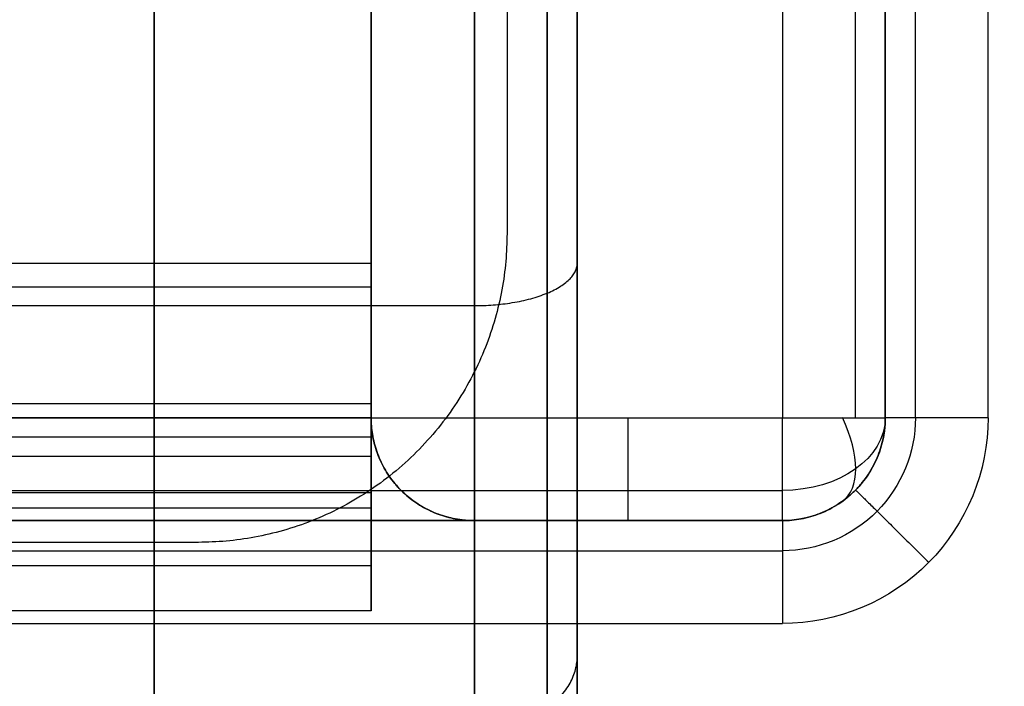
# Model space of a CAD drawing. Header units: millimetres. Extents: x -5.2 to 52, y -94.6 to -40.1.
# Tile 661 of 1056: x 45.495 to 46.453, y -90.182 to -89.535. Entities that reach past the tile are written whole.
import ezdxf

# ---------------------------------------------------------------- set-up
doc = ezdxf.new("R2010")
doc.units = ezdxf.units.MM
doc.header["$MEASUREMENT"] = 0
doc.layers.add('METALLO', color=7, linetype='Continuous', true_color=0x000000)
doc.layers.add('PLASTICA', color=7, linetype='Continuous', true_color=0x000000)

msp = doc.modelspace()

# ---------------------------------------------------------------- linework, layer by layer
at = {"layer": 'METALLO'}
for p, q in [((46.03735, -88.96128, -64.53055), (46.03735, -91.15296, -57.45746)), ((46.03735, -91.18531, -61.20161), (46.03735, -89.37375, -60.64028))]:
    msp.add_line(p, q, dxfattribs=at)
for points, degree in [([(45.96902, -45.2227, -6.60043), (45.96902, -67.48259, -6.60043), (45.96902, -89.74248, -6.60043)], 2), ([(45.96902, -45.2227, -5.60043), (45.96902, -67.48259, -5.60043), (45.96902, -89.74248, -5.60043)], 2), ([(45.96902, -45.2227, 7.64875), (45.96902, -67.48259, 7.64875), (45.96902, -89.74248, 7.64875)], 2), ([(45.96902, -45.2227, 8.64875), (45.96902, -67.48259, 8.64875), (45.96902, -89.74248, 8.64875)], 2), ([(45.96902, -89.74248, -6.60043), (45.96902, -89.74248, -6.10043), (45.96902, -89.74248, -5.60043)], 2), ([(45.96902, -89.74248, 7.64875), (45.96902, -89.74248, 8.14875), (45.96902, -89.74248, 8.64875)], 2), ([(45.31465, -89.81246, -64.5698), (45.626, -89.81246, -64.5698), (45.93735, -89.81246, -64.5698)], 2), ([(45.83682, -89.92136, -50.5), (23.58682, -89.92136, -50.5), (1.33682, -89.92136, -50.5)], 2), ([(45.83682, -89.92136, -52.5), (23.58682, -89.92136, -52.5), (1.33682, -89.92136, -52.5)], 2), ([(45.83682, -89.92136, -50.4), (23.58682, -89.92136, -50.4), (1.33682, -89.92136, -50.4)], 2), ([(45.83682, -89.92136, -52.6), (23.58682, -89.92136, -52.6), (1.33682, -89.92136, -52.6)], 2), ([(1.33682, -89.92136, -50.45), (23.58682, -89.92136, -50.45), (45.83682, -89.92136, -50.45)], 2), ([(45.83682, -89.92136, -52.55), (23.58682, -89.92136, -52.55), (1.33682, -89.92136, -52.55)], 2), ([(45.83682, -89.92136, -35.5), (23.58682, -89.92136, -35.5), (1.33682, -89.92136, -35.5)], 2), ([(45.83682, -89.92136, -37.5), (23.58682, -89.92136, -37.5), (1.33682, -89.92136, -37.5)], 2), ([(45.83682, -89.92136, -35.4), (23.58682, -89.92136, -35.4), (1.33682, -89.92136, -35.4)], 2), ([(45.83682, -89.92136, -37.6), (23.58682, -89.92136, -37.6), (1.33682, -89.92136, -37.6)], 2), ([(1.33682, -89.92136, -35.45), (23.58682, -89.92136, -35.45), (45.83682, -89.92136, -35.45)], 2), ([(45.83682, -89.92136, -37.55), (23.58682, -89.92136, -37.55), (1.33682, -89.92136, -37.55)], 2), ([(45.83682, -89.92136, -20.5), (23.58682, -89.92136, -20.5), (1.33682, -89.92136, -20.5)], 2), ([(45.83682, -89.92136, -22.5), (23.58682, -89.92136, -22.5), (1.33682, -89.92136, -22.5)], 2), ([(45.83682, -89.92136, -20.4), (23.58682, -89.92136, -20.4), (1.33682, -89.92136, -20.4)], 2), ([(45.83682, -89.92136, -22.6), (23.58682, -89.92136, -22.6), (1.33682, -89.92136, -22.6)], 2), ([(1.33682, -89.92136, -20.45), (23.58682, -89.92136, -20.45), (45.83682, -89.92136, -20.45)], 2), ([(45.83682, -89.92136, -22.55), (23.58682, -89.92136, -22.55), (1.33682, -89.92136, -22.55)], 2), ([(45.83682, -89.92136, -50.5), (45.83682, -89.94026, -50.5), (45.83682, -89.95916, -50.5)], 2), ([(45.83682, -89.95916, -52.5), (45.83682, -89.94026, -52.5), (45.83682, -89.92136, -52.5)], 2), ([(45.83682, -89.92136, -50.4), (45.83682, -89.94026, -50.4), (45.83682, -89.95916, -50.4)], 2), ([(45.83682, -89.95916, -52.6), (45.83682, -89.94026, -52.6), (45.83682, -89.92136, -52.6)], 2), ([(45.83682, -89.92136, -50.4), (45.83682, -89.92136, -50.45), (45.83682, -89.92136, -50.5)], 2), ([(45.83682, -89.92136, -52.5), (45.83682, -89.92136, -52.55), (45.83682, -89.92136, -52.6)], 2), ([(45.83682, -89.92136, -50.45), (45.83682, -89.94026, -50.45), (45.83682, -89.95916, -50.45)], 2), ([(45.83682, -89.95916, -52.55), (45.83682, -89.94026, -52.55), (45.83682, -89.92136, -52.55)], 2), ([(45.83682, -89.92136, -35.5), (45.83682, -89.94026, -35.5), (45.83682, -89.95916, -35.5)], 2), ([(45.83682, -89.95916, -37.5), (45.83682, -89.94026, -37.5), (45.83682, -89.92136, -37.5)], 2), ([(45.83682, -89.92136, -35.4), (45.83682, -89.94026, -35.4), (45.83682, -89.95916, -35.4)], 2), ([(45.83682, -89.95916, -37.6), (45.83682, -89.94026, -37.6), (45.83682, -89.92136, -37.6)], 2), ([(45.83682, -89.92136, -35.4), (45.83682, -89.92136, -35.45), (45.83682, -89.92136, -35.5)], 2), ([(45.83682, -89.92136, -37.5), (45.83682, -89.92136, -37.55), (45.83682, -89.92136, -37.6)], 2), ([(45.83682, -89.92136, -35.45), (45.83682, -89.94026, -35.45), (45.83682, -89.95916, -35.45)], 2), ([(45.83682, -89.95916, -37.55), (45.83682, -89.94026, -37.55), (45.83682, -89.92136, -37.55)], 2), ([(45.83682, -89.92136, -20.5), (45.83682, -89.94026, -20.5), (45.83682, -89.95916, -20.5)], 2), ([(45.83682, -89.95916, -22.5), (45.83682, -89.94026, -22.5), (45.83682, -89.92136, -22.5)], 2), ([(45.83682, -89.92136, -20.4), (45.83682, -89.94026, -20.4), (45.83682, -89.95916, -20.4)], 2), ([(45.83682, -89.95916, -22.6), (45.83682, -89.94026, -22.6), (45.83682, -89.92136, -22.6)], 2), ([(45.83682, -89.92136, -20.4), (45.83682, -89.92136, -20.45), (45.83682, -89.92136, -20.5)], 2), ([(45.83682, -89.92136, -22.5), (45.83682, -89.92136, -22.55), (45.83682, -89.92136, -22.6)], 2), ([(45.83682, -89.92136, -20.45), (45.83682, -89.94026, -20.45), (45.83682, -89.95916, -20.45)], 2), ([(45.83682, -89.95916, -22.55), (45.83682, -89.94026, -22.55), (45.83682, -89.92136, -22.55)], 2), ([(45.83682, -89.94026, -50.5), (23.58682, -89.94026, -50.5), (1.33682, -89.94026, -50.5)], 2), ([(45.83682, -89.94026, -52.5), (23.58682, -89.94026, -52.5), (1.33682, -89.94026, -52.5)], 2), ([(45.83682, -89.94026, -50.4), (23.58682, -89.94026, -50.4), (1.33682, -89.94026, -50.4)], 2), ([(45.83682, -89.94026, -52.6), (23.58682, -89.94026, -52.6), (1.33682, -89.94026, -52.6)], 2), ([(45.83682, -89.94026, -35.5), (23.58682, -89.94026, -35.5), (1.33682, -89.94026, -35.5)], 2), ([(45.83682, -89.94026, -37.5), (23.58682, -89.94026, -37.5), (1.33682, -89.94026, -37.5)], 2), ([(45.83682, -89.94026, -35.4), (23.58682, -89.94026, -35.4), (1.33682, -89.94026, -35.4)], 2), ([(45.83682, -89.94026, -37.6), (23.58682, -89.94026, -37.6), (1.33682, -89.94026, -37.6)], 2), ([(45.83682, -89.94026, -20.5), (23.58682, -89.94026, -20.5), (1.33682, -89.94026, -20.5)], 2), ([(45.83682, -89.94026, -22.5), (23.58682, -89.94026, -22.5), (1.33682, -89.94026, -22.5)], 2), ([(45.83682, -89.94026, -20.4), (23.58682, -89.94026, -20.4), (1.33682, -89.94026, -20.4)], 2), ([(45.83682, -89.94026, -22.6), (23.58682, -89.94026, -22.6), (1.33682, -89.94026, -22.6)], 2), ([(45.83682, -89.94026, -50.5), (45.83682, -89.94026, -50.45), (45.83682, -89.94026, -50.4)], 2), ([(45.83682, -89.94026, -52.5), (45.83682, -89.94026, -52.55), (45.83682, -89.94026, -52.6)], 2), ([(45.83682, -89.94026, -35.5), (45.83682, -89.94026, -35.45), (45.83682, -89.94026, -35.4)], 2), ([(45.83682, -89.94026, -37.5), (45.83682, -89.94026, -37.55), (45.83682, -89.94026, -37.6)], 2), ([(45.83682, -89.94026, -20.5), (45.83682, -89.94026, -20.45), (45.83682, -89.94026, -20.4)], 2), ([(45.83682, -89.94026, -22.5), (45.83682, -89.94026, -22.55), (45.83682, -89.94026, -22.6)], 2), ([(45.83682, -89.95916, -50.5), (23.58682, -89.95916, -50.5), (1.33682, -89.95916, -50.5)], 2), ([(45.83682, -89.95916, -52.5), (23.58682, -89.95916, -52.5), (1.33682, -89.95916, -52.5)], 2), ([(45.83682, -89.95916, -50.4), (31.00349, -89.95916, -50.4), (16.17015, -89.95916, -50.4), (1.33682, -89.95916, -50.4)], 3), ([(45.83682, -89.95916, -52.6), (31.00349, -89.95916, -52.6), (16.17015, -89.95916, -52.6), (1.33682, -89.95916, -52.6)], 3), ([(45.83682, -89.95916, -35.5), (23.58682, -89.95916, -35.5), (1.33682, -89.95916, -35.5)], 2), ([(45.83682, -89.95916, -37.5), (23.58682, -89.95916, -37.5), (1.33682, -89.95916, -37.5)], 2), ([(45.83682, -89.95916, -35.4), (31.00349, -89.95916, -35.4), (16.17015, -89.95916, -35.4), (1.33682, -89.95916, -35.4)], 3), ([(45.83682, -89.95916, -37.6), (31.00349, -89.95916, -37.6), (16.17015, -89.95916, -37.6), (1.33682, -89.95916, -37.6)], 3), ([(45.83682, -89.95916, -20.5), (23.58682, -89.95916, -20.5), (1.33682, -89.95916, -20.5)], 2), ([(45.83682, -89.95916, -22.5), (23.58682, -89.95916, -22.5), (1.33682, -89.95916, -22.5)], 2), ([(45.83682, -89.95916, -20.4), (31.00349, -89.95916, -20.4), (16.17015, -89.95916, -20.4), (1.33682, -89.95916, -20.4)], 3), ([(45.83682, -89.95916, -22.6), (31.00349, -89.95916, -22.6), (16.17015, -89.95916, -22.6), (1.33682, -89.95916, -22.6)], 3), ([(45.83682, -89.95916, -50.5), (45.83682, -89.95916, -50.45), (45.83682, -89.95916, -50.4)], 2), ([(45.83682, -89.95916, -52.5), (45.83682, -89.95916, -52.55), (45.83682, -89.95916, -52.6)], 2), ([(45.83682, -89.95916, -35.5), (45.83682, -89.95916, -35.45), (45.83682, -89.95916, -35.4)], 2), ([(45.83682, -89.95916, -37.5), (45.83682, -89.95916, -37.55), (45.83682, -89.95916, -37.6)], 2), ([(45.83682, -89.95916, -20.5), (45.83682, -89.95916, -20.45), (45.83682, -89.95916, -20.4)], 2), ([(45.83682, -89.95916, -22.5), (45.83682, -89.95916, -22.55), (45.83682, -89.95916, -22.6)], 2), ([(45.83682, -89.99451, -50.51464), (23.58682, -89.99451, -50.51464), (1.33682, -89.99451, -50.51464)], 2), ([(45.83682, -89.99451, -52.48536), (23.58682, -89.99451, -52.48536), (1.33682, -89.99451, -52.48536)], 2), ([(45.83682, -89.99451, -35.51464), (23.58682, -89.99451, -35.51464), (1.33682, -89.99451, -35.51464)], 2), ([(45.83682, -89.99451, -37.48536), (23.58682, -89.99451, -37.48536), (1.33682, -89.99451, -37.48536)], 2), ([(45.83682, -89.99451, -20.51464), (23.58682, -89.99451, -20.51464), (1.33682, -89.99451, -20.51464)], 2), ([(45.83682, -89.99451, -22.48536), (23.58682, -89.99451, -22.48536), (1.33682, -89.99451, -22.48536)], 2), ([(45.83682, -89.99451, -50.51464), (45.83682, -90.02987, -50.47929), (45.83682, -90.06523, -50.44393)], 2), ([(45.83682, -89.99451, -52.48536), (45.83682, -90.02987, -52.52071), (45.83682, -90.06523, -52.55607)], 2), ([(45.83682, -89.99451, -35.51464), (45.83682, -90.02987, -35.47929), (45.83682, -90.06523, -35.44393)], 2), ([(45.83682, -89.99451, -37.48536), (45.83682, -90.02987, -37.52071), (45.83682, -90.06523, -37.55607)], 2), ([(45.83682, -89.99451, -20.51464), (45.83682, -90.02987, -20.47929), (45.83682, -90.06523, -20.44393)], 2), ([(45.83682, -89.99451, -22.48536), (45.83682, -90.02987, -22.52071), (45.83682, -90.06523, -22.55607)], 2), ([(45.83682, -90.00916, -50.55), (23.58682, -90.00916, -50.55), (1.33682, -90.00916, -50.55)], 2), ([(45.83682, -90.00916, -52.45), (23.58682, -90.00916, -52.45), (1.33682, -90.00916, -52.45)], 2), ([(45.83682, -90.00916, -51.5), (23.58682, -90.00916, -51.5), (1.33682, -90.00916, -51.5)], 2), ([(45.83682, -90.00916, -35.55), (23.58682, -90.00916, -35.55), (1.33682, -90.00916, -35.55)], 2), ([(45.83682, -90.00916, -37.45), (23.58682, -90.00916, -37.45), (1.33682, -90.00916, -37.45)], 2), ([(45.83682, -90.00916, -36.5), (23.58682, -90.00916, -36.5), (1.33682, -90.00916, -36.5)], 2), ([(45.83682, -90.00916, -20.55), (23.58682, -90.00916, -20.55), (1.33682, -90.00916, -20.55)], 2), ([(45.83682, -90.00916, -22.45), (23.58682, -90.00916, -22.45), (1.33682, -90.00916, -22.45)], 2), ([(45.83682, -90.00916, -21.5), (23.58682, -90.00916, -21.5), (1.33682, -90.00916, -21.5)], 2), ([(45.83682, -90.00916, -50.55), (45.83682, -90.00916, -51.5), (45.83682, -90.00916, -52.45)], 2), ([(45.83682, -90.00916, -50.55), (45.83682, -90.05916, -50.55), (45.83682, -90.10916, -50.55)], 2), ([(45.83682, -90.00916, -52.45), (45.83682, -90.05916, -52.45), (45.83682, -90.10916, -52.45)], 2), ([(45.83682, -90.00916, -51.5), (45.83682, -90.05916, -51.5), (45.83682, -90.10916, -51.5)], 2), ([(45.83682, -90.00916, -35.55), (45.83682, -90.00916, -36.5), (45.83682, -90.00916, -37.45)], 2), ([(45.83682, -90.00916, -35.55), (45.83682, -90.05916, -35.55), (45.83682, -90.10916, -35.55)], 2), ([(45.83682, -90.00916, -37.45), (45.83682, -90.05916, -37.45), (45.83682, -90.10916, -37.45)], 2), ([(45.83682, -90.00916, -36.5), (45.83682, -90.05916, -36.5), (45.83682, -90.10916, -36.5)], 2), ([(45.83682, -90.00916, -20.55), (45.83682, -90.00916, -21.5), (45.83682, -90.00916, -22.45)], 2), ([(45.83682, -90.00916, -20.55), (45.83682, -90.05916, -20.55), (45.83682, -90.10916, -20.55)], 2), ([(45.83682, -90.00916, -22.45), (45.83682, -90.05916, -22.45), (45.83682, -90.10916, -22.45)], 2), ([(45.83682, -90.00916, -21.5), (45.83682, -90.05916, -21.5), (45.83682, -90.10916, -21.5)], 2), ([(45.66902, -90.04248, -6.60043), (23.43629, -90.04248, -6.60043), (1.20355, -90.04248, -6.60043)], 2), ([(45.66902, -90.04248, -5.60043), (23.43629, -90.04248, -5.60043), (1.20355, -90.04248, -5.60043)], 2), ([(45.66902, -90.04248, 7.64875), (23.43629, -90.04248, 7.64875), (1.20355, -90.04248, 7.64875)], 2), ([(45.66902, -90.04248, 8.64875), (23.43629, -90.04248, 8.64875), (1.20355, -90.04248, 8.64875)], 2), ([(45.66902, -90.04248, -6.60043), (45.66902, -90.04248, -6.10043), (45.66902, -90.04248, -5.60043)], 2), ([(45.66902, -90.04248, 7.64875), (45.66902, -90.04248, 8.14875), (45.66902, -90.04248, 8.64875)], 2), ([(45.83682, -90.05916, -50.55), (45.83682, -90.05916, -51.5), (45.83682, -90.05916, -52.45)], 2), ([(45.83682, -90.05916, -35.55), (45.83682, -90.05916, -36.5), (45.83682, -90.05916, -37.45)], 2), ([(45.83682, -90.05916, -20.55), (45.83682, -90.05916, -21.5), (45.83682, -90.05916, -22.45)], 2), ([(45.83682, -90.06523, -50.44393), (23.58682, -90.06523, -50.44393), (1.33682, -90.06523, -50.44393)], 2), ([(45.83682, -90.06523, -52.55607), (23.58682, -90.06523, -52.55607), (1.33682, -90.06523, -52.55607)], 2), ([(45.83682, -90.06523, -35.44393), (23.58682, -90.06523, -35.44393), (1.33682, -90.06523, -35.44393)], 2), ([(45.83682, -90.06523, -37.55607), (23.58682, -90.06523, -37.55607), (1.33682, -90.06523, -37.55607)], 2), ([(45.83682, -90.06523, -20.44393), (23.58682, -90.06523, -20.44393), (1.33682, -90.06523, -20.44393)], 2), ([(45.83682, -90.06523, -22.55607), (23.58682, -90.06523, -22.55607), (1.33682, -90.06523, -22.55607)], 2), ([(45.83682, -90.10916, -50.55), (31.00349, -90.10916, -50.55), (16.17015, -90.10916, -50.55), (1.33682, -90.10916, -50.55)], 3), ([(45.83682, -90.10916, -52.45), (31.00349, -90.10916, -52.45), (16.17015, -90.10916, -52.45), (1.33682, -90.10916, -52.45)], 3), ([(45.83682, -90.10916, -51.5), (23.58682, -90.10916, -51.5), (1.33682, -90.10916, -51.5)], 2), ([(45.83682, -90.10916, -35.55), (31.00349, -90.10916, -35.55), (16.17015, -90.10916, -35.55), (1.33682, -90.10916, -35.55)], 3), ([(45.83682, -90.10916, -37.45), (31.00349, -90.10916, -37.45), (16.17015, -90.10916, -37.45), (1.33682, -90.10916, -37.45)], 3), ([(45.83682, -90.10916, -36.5), (23.58682, -90.10916, -36.5), (1.33682, -90.10916, -36.5)], 2), ([(45.83682, -90.10916, -20.55), (31.00349, -90.10916, -20.55), (16.17015, -90.10916, -20.55), (1.33682, -90.10916, -20.55)], 3), ([(45.83682, -90.10916, -22.45), (31.00349, -90.10916, -22.45), (16.17015, -90.10916, -22.45), (1.33682, -90.10916, -22.45)], 3), ([(45.83682, -90.10916, -21.5), (23.58682, -90.10916, -21.5), (1.33682, -90.10916, -21.5)], 2), ([(45.83682, -90.10916, -50.55), (45.83682, -90.10916, -51.5), (45.83682, -90.10916, -52.45)], 2), ([(45.83682, -90.10916, -35.55), (45.83682, -90.10916, -36.5), (45.83682, -90.10916, -37.45)], 2), ([(45.83682, -90.10916, -20.55), (45.83682, -90.10916, -21.5), (45.83682, -90.10916, -22.45)], 2)]:
    msp.add_open_spline(points, degree=degree, dxfattribs=at)
for points, weights, degree, knots in [([(45.626, -88.25034, -62.78109), (45.626, -87.95102, -63.25589), (45.626, -88.11034, -63.79405), (45.626, -88.27068, -64.33568), (45.626, -88.78461, -64.5699), (45.626, -89.29853, -64.80412), (45.626, -89.81246, -64.5698), (45.626, -90.3264, -64.33548), (45.626, -90.45296, -63.90294)], [0.998957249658, 0.910472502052, 1, 0.909948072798, 1, 0.909948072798, 1, 0.909948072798, 1], 2, [7.090739, 7.090739, 7.090739, 8.144637, 8.144637, 9.204709, 9.204709, 10.26478, 10.26478, 11.324851, 11.324851, 11.324851]), ([(46.00806, -88.2751, -62.7967), (46.00806, -88.13711, -63.0144), (46.00806, -88.00716, -63.5411), (46.00806, -88.32065, -64.29217), (46.00806, -89.0224, -64.70838), (46.00806, -89.56435, -64.65151), (46.00806, -89.80031, -64.54315), (46.00806, -89.94859, -64.47518), (46.00806, -90.20816, -64.30513), (46.00806, -90.38327, -64.03661), (46.00806, -90.42492, -63.89448)], [0.853553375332, 0.853553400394, 0.853553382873, 0.853553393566, 0.853553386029, 0.85355339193, 0.853553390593, 0.853553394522, 0.853553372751, 0.853553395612, 0.853553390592], 3, [0.005508, 0.005508, 0.005508, 0.005508, 0.733769, 1.461829, 2.189793, 2.923412, 2.923412, 2.923412, 3.390723, 3.790673, 3.790673, 3.790673, 3.790673]), ([(45.626, -92.24131, -58.11508), (45.626, -92.23019, -57.23117), (45.626, -91.60831, -57.23117), (45.626, -90.88624, -57.23117), (45.626, -90.51259, -58.0141), (45.626, -89.33702, -60.47738), (45.626, -88.2562, -62.77039)], [0.992712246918, 0.710797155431, 1, 0.707106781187, 0.758824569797, 0.985635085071, 0.99914439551], 2, [18.433964, 18.433964, 18.433964, 19.829868, 19.829868, 21.243585, 21.243585, 27.443498, 27.443498, 27.443498]), ([(45.93735, -92.24128, -58.11511), (45.93735, -92.23015, -57.23121), (45.93735, -91.60827, -57.23121), (45.93735, -90.88621, -57.2312), (45.93735, -90.51257, -58.01413), (45.93735, -89.337, -60.47739), (45.93735, -88.2562, -62.77039)], [0.99271211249, 0.710797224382, 1, 0.707106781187, 0.758824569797, 0.985635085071, 0.99914439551], 2, [0.013307, 0.013307, 0.013307, 1.192473, 1.192473, 2.386685, 2.386685, 7.623954, 7.623954, 7.623954]), ([(46.00806, -92.2119, -58.11557), (46.00806, -92.20784, -57.90586), (46.00806, -92.13643, -57.60032), (46.00806, -91.86126, -57.31454), (46.00806, -91.68597, -57.25981), (46.00806, -91.60831, -57.26046), (46.00806, -91.40164, -57.26093), (46.00806, -90.95135, -57.42925), (46.00806, -90.65126, -57.79358), (46.00806, -90.53903, -58.02672), (46.00806, -89.78308, -59.61024), (46.00806, -89.03064, -61.19554), (46.00806, -88.2827, -62.78288)], [0.853553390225, 0.853553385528, 0.853553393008, 0.85355338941, 0.853553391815, 0.853553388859, 0.853553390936, 0.853553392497, 0.853553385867, 0.853553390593, 0.85355339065, 0.853553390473, 0.853553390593], 3, [0.014812, 0.014812, 0.014812, 0.014812, 0.611693, 0.86325, 1.056132, 1.056132, 1.056132, 1.619786, 2.360381, 2.360381, 2.360381, 7.62428, 7.62428, 7.62428, 7.62428])]:
    msp.add_rational_spline(points, weights, degree=degree, knots=knots, dxfattribs=at)
for points, knots in [([(45.93735, -88.25034, -62.78108), (45.93735, -88.109, -63.00406), (45.93735, -87.97591, -63.5435), (45.93735, -88.29698, -64.31274), (45.93735, -89.01573, -64.73903), (45.93735, -89.57079, -64.68078), (45.93735, -89.81247, -64.5698), (45.93735, -89.9636, -64.50048), (45.93735, -90.22877, -64.3271), (45.93735, -90.40972, -64.05036), (45.93735, -90.45296, -63.90294)], [0.005508, 0.005508, 0.005508, 0.005508, 0.733725, 1.461741, 2.189662, 2.923235, 2.923235, 2.923235, 3.390518, 3.790445, 3.790445, 3.790445, 3.790445]), ([(46.03735, -88.33493, -62.83441), (46.03735, -88.20499, -63.03939), (46.03735, -88.1438, -63.28739), (46.03735, -88.16242, -63.52928), (46.03735, -88.18104, -63.77111), (46.03735, -88.27943, -64.00682), (46.03735, -88.43847, -64.18982), (46.03735, -88.5975, -64.3728), (46.03735, -88.81716, -64.50309), (46.03735, -89.054, -64.5552), (46.03735, -89.29268, -64.60771), (46.03735, -89.5488, -64.58084), (46.03735, -89.77098, -64.47881), (46.03735, -90.03055, -64.3607), (46.03735, -90.27243, -64.15586), (46.03735, -90.35721, -63.8741)], [0.005508, 0.005508, 0.005508, 0.005508, 0.733877, 0.733877, 0.733877, 1.462045, 1.462045, 1.462045, 2.190118, 2.190118, 2.190118, 2.923845, 2.923845, 2.923845, 3.791236, 3.791236, 3.791236, 3.791236]), ([(46.03735, -92.14125, -58.11652), (46.03735, -92.13786, -57.9188), (46.03735, -92.08879, -57.71554), (46.03735, -91.97404, -57.55257), (46.03735, -91.92569, -57.48389), (46.03735, -91.86568, -57.42237), (46.03735, -91.79251, -57.38144), (46.03735, -91.7364, -57.35005), (46.03735, -91.67256, -57.33077), (46.03735, -91.60832, -57.33111), (46.03735, -91.41898, -57.33133), (46.03735, -91.23657, -57.3988), (46.03735, -91.07934, -57.50203), (46.03735, -90.87274, -57.63765), (46.03735, -90.70959, -57.835), (46.03735, -90.60285, -58.05712), (46.03735, -89.84693, -59.64059), (46.03735, -89.09456, -61.22576), (46.03735, -88.34666, -62.81303)], [0.014703, 0.014703, 0.014703, 0.014703, 0.611693, 0.611693, 0.611693, 0.86325, 0.86325, 0.86325, 1.056132, 1.056132, 1.056132, 1.619786, 1.619786, 1.619786, 2.360381, 2.360381, 2.360381, 7.62428, 7.62428, 7.62428, 7.62428])]:
    msp.add_open_spline(points, degree=3, knots=knots, dxfattribs=at)
for points, weights in [([(45.66902, -90.74248, -6.60043), (46.66902, -90.74248, -6.60043), (46.66902, -89.74248, -6.60043)], [1, 0.707106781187, 1]), ([(45.66902, -90.74248, -5.60043), (46.66902, -90.74248, -5.60043), (46.66902, -89.74248, -5.60043)], [1, 0.707106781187, 1]), ([(45.96902, -89.74248, -6.60043), (45.96902, -90.04248, -6.60043), (45.66902, -90.04248, -6.60043)], [1, 0.707106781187, 1]), ([(45.96902, -89.74248, -5.60043), (45.96902, -90.04248, -5.60043), (45.66902, -90.04248, -5.60043)], [1, 0.707106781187, 1]), ([(45.66902, -90.74248, 7.64875), (46.66902, -90.74248, 7.64875), (46.66902, -89.74248, 7.64875)], [1, 0.707106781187, 1]), ([(45.66902, -90.74248, 8.64875), (46.66902, -90.74248, 8.64875), (46.66902, -89.74248, 8.64875)], [1, 0.707106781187, 1]), ([(45.96902, -89.74248, 7.64875), (45.96902, -90.04248, 7.64875), (45.66902, -90.04248, 7.64875)], [1, 0.707106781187, 1]), ([(45.96902, -89.74248, 8.64875), (45.96902, -90.04248, 8.64875), (45.66902, -90.04248, 8.64875)], [1, 0.707106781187, 1]), ([(45.93735, -89.81246, -64.5698), (46.03735, -89.81246, -64.5698), (46.03735, -89.77098, -64.47881)], [1, 0.707106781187, 1]), ([(45.83682, -89.95916, -50.5), (45.83682, -90.00916, -50.5), (45.83682, -90.00916, -50.55)], [1, 0.707106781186, 1]), ([(45.83682, -90.00916, -52.45), (45.83682, -90.00916, -52.5), (45.83682, -89.95916, -52.5)], [1, 0.707106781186, 1]), ([(45.83682, -89.95916, -50.4), (45.83682, -90.10916, -50.4), (45.83682, -90.10916, -50.55)], [1, 0.707106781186, 1]), ([(45.83682, -90.10916, -52.45), (45.83682, -90.10916, -52.6), (45.83682, -89.95916, -52.6)], [1, 0.707106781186, 1]), ([(45.83682, -89.95916, -50.45), (45.83682, -90.05916, -50.45), (45.83682, -90.05916, -50.55)], [1, 0.707106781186, 1]), ([(45.83682, -90.05916, -52.45), (45.83682, -90.05916, -52.55), (45.83682, -89.95916, -52.55)], [1, 0.707106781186, 1]), ([(45.83682, -89.95916, -35.5), (45.83682, -90.00916, -35.5), (45.83682, -90.00916, -35.55)], [1, 0.707106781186, 1]), ([(45.83682, -90.00916, -37.45), (45.83682, -90.00916, -37.5), (45.83682, -89.95916, -37.5)], [1, 0.707106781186, 1]), ([(45.83682, -89.95916, -35.4), (45.83682, -90.10916, -35.4), (45.83682, -90.10916, -35.55)], [1, 0.707106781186, 1]), ([(45.83682, -90.10916, -37.45), (45.83682, -90.10916, -37.6), (45.83682, -89.95916, -37.6)], [1, 0.707106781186, 1]), ([(45.83682, -89.95916, -35.45), (45.83682, -90.05916, -35.45), (45.83682, -90.05916, -35.55)], [1, 0.707106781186, 1]), ([(45.83682, -90.05916, -37.45), (45.83682, -90.05916, -37.55), (45.83682, -89.95916, -37.55)], [1, 0.707106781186, 1]), ([(45.83682, -89.95916, -20.5), (45.83682, -90.00916, -20.5), (45.83682, -90.00916, -20.55)], [1, 0.707106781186, 1]), ([(45.83682, -90.00916, -22.45), (45.83682, -90.00916, -22.5), (45.83682, -89.95916, -22.5)], [1, 0.707106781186, 1]), ([(45.83682, -89.95916, -20.4), (45.83682, -90.10916, -20.4), (45.83682, -90.10916, -20.55)], [1, 0.707106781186, 1]), ([(45.83682, -90.10916, -22.45), (45.83682, -90.10916, -22.6), (45.83682, -89.95916, -22.6)], [1, 0.707106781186, 1]), ([(45.83682, -89.95916, -20.45), (45.83682, -90.05916, -20.45), (45.83682, -90.05916, -20.55)], [1, 0.707106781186, 1]), ([(45.83682, -90.05916, -22.45), (45.83682, -90.05916, -22.55), (45.83682, -89.95916, -22.55)], [1, 0.707106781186, 1]), ([(45.93735, -90.22492, -64.28362), (46.03735, -90.22492, -64.28362), (46.03735, -90.15281, -64.21435)], [1, 0.707106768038, 1])]:
    msp.add_rational_spline(points, weights, degree=2, dxfattribs=at)
at = {"layer": 'PLASTICA'}
for p, q in [((46.43682, -89.92136, -23), (46.43682, -45.12136, -23)), ((46.43682, -89.92136, -8), (46.43682, -45.12136, -8)), ((46.43682, -89.92136, -38), (46.43682, -45.12136, -38)), ((1.43682, -90.12136, -23), (46.23682, -90.12136, -23)), ((1.43682, -90.12136, -8), (46.23682, -90.12136, -8)), ((1.43682, -90.12136, -38), (46.23682, -90.12136, -38))]:
    msp.add_line(p, q, dxfattribs=at)
at = {"layer": 'PLASTICA', "extrusion": (1, 1.11022e-16, -5.32907e-14)}
for centre in [(-89.92136, -37.4, 46.23682), (-89.92136, -22.4, 46.23682), (-89.92136, -52.4, 46.23682)]:
    msp.add_arc(centre, 0.1, 180, 270, dxfattribs=at)
at = {"layer": 'PLASTICA', "extrusion": (0, 0.707107, -0.707107)}
for centre in [(-46.23682, -90.0298, -37.13821), (-46.23682, -79.4232, -47.74481), (-46.23682, -100.6364, -26.53161)]:
    msp.add_arc(centre, 0.1, 180, 270, dxfattribs=at)
at = {"layer": 'PLASTICA', "extrusion": (0.701531, 0.503912, 0.503912)}
for centre in [(-100.00741, -24.79274, -31.72212), (-100.00741, -11.83641, -24.16345), (-100.00741, -37.74907, -39.28079)]:
    msp.add_arc(centre, 0.1, 179.98128, 250.12045, dxfattribs=at)
at = {"layer": 'PLASTICA'}
for points in [[(46.23682, -45.12136, -37.5), (46.23682, -67.52136, -37.5), (46.23682, -89.92136, -37.5)], [(46.23682, -45.12136, -22.5), (46.23682, -67.52136, -22.5), (46.23682, -89.92136, -22.5)], [(46.23682, -45.12136, -52.5), (46.23682, -67.52136, -52.5), (46.23682, -89.92136, -52.5)], [(46.30753, -45.12136, -37.47071), (46.30753, -67.52136, -37.47071), (46.30753, -89.92136, -37.47071)], [(46.30753, -45.12136, -22.47071), (46.30753, -67.52136, -22.47071), (46.30753, -89.92136, -22.47071)], [(46.30753, -45.12136, -52.47071), (46.30753, -67.52136, -52.47071), (46.30753, -89.92136, -52.47071)], [(46.33682, -45.12136, -37.4), (46.33682, -67.52136, -37.4), (46.33682, -89.92136, -37.4)], [(46.33682, -89.92136, -30), (46.33682, -67.52136, -30), (46.33682, -45.12136, -30)], [(46.33682, -89.92136, -22.5), (46.33682, -67.52136, -22.5), (46.33682, -45.12136, -22.5)], [(46.33682, -89.92136, -22.9), (46.33682, -67.52136, -22.9), (46.33682, -45.12136, -22.9)], [(46.33682, -89.92136, -22.75), (46.33682, -67.52136, -22.75), (46.33682, -45.12136, -22.75)], [(46.33682, -45.12136, -22.4), (46.33682, -67.52136, -22.4), (46.33682, -89.92136, -22.4)], [(46.33682, -89.92136, -15), (46.33682, -67.52136, -15), (46.33682, -45.12136, -15)], [(46.33682, -89.92136, -7.5), (46.33682, -67.52136, -7.5), (46.33682, -45.12136, -7.5)], [(46.33682, -89.92136, -7.9), (46.33682, -67.52136, -7.9), (46.33682, -45.12136, -7.9)], [(46.33682, -89.92136, -7.75), (46.33682, -67.52136, -7.75), (46.33682, -45.12136, -7.75)], [(46.33682, -45.12136, -52.4), (46.33682, -67.52136, -52.4), (46.33682, -89.92136, -52.4)], [(46.33682, -89.92136, -45), (46.33682, -67.52136, -45), (46.33682, -45.12136, -45)], [(46.33682, -89.92136, -37.5), (46.33682, -67.52136, -37.5), (46.33682, -45.12136, -37.5)], [(46.33682, -89.92136, -37.9), (46.33682, -67.52136, -37.9), (46.33682, -45.12136, -37.9)], [(46.33682, -89.92136, -37.75), (46.33682, -67.52136, -37.75), (46.33682, -45.12136, -37.75)], [(46.36611, -89.92136, -22.97071), (46.36611, -67.52136, -22.97071), (46.36611, -45.12136, -22.97071)], [(46.36611, -89.92136, -7.97071), (46.36611, -67.52136, -7.97071), (46.36611, -45.12136, -7.97071)], [(46.36611, -89.92136, -37.97071), (46.36611, -67.52136, -37.97071), (46.36611, -45.12136, -37.97071)], [(45.83682, -89.79455, -33.5), (45.83682, -88.90795, -33.5), (45.83682, -88.02136, -33.5)], [(45.83682, -88.02136, -35.5), (45.83682, -88.90795, -35.5), (45.83682, -89.79455, -35.5)], [(45.83682, -88.02136, -37.5), (45.83682, -88.97136, -37.5), (45.83682, -89.92136, -37.5)], [(45.83682, -88.02136, -34.5), (45.83682, -88.90795, -34.5), (45.83682, -89.79455, -34.5)], [(45.83682, -88.02136, -36.5), (45.83682, -88.97136, -36.5), (45.83682, -89.92136, -36.5)], [(45.83682, -89.79455, -18.5), (45.83682, -88.90795, -18.5), (45.83682, -88.02136, -18.5)], [(45.83682, -88.02136, -20.5), (45.83682, -88.90795, -20.5), (45.83682, -89.79455, -20.5)], [(45.83682, -88.02136, -22.5), (45.83682, -88.97136, -22.5), (45.83682, -89.92136, -22.5)], [(45.83682, -88.02136, -19.5), (45.83682, -88.90795, -19.5), (45.83682, -89.79455, -19.5)], [(45.83682, -88.02136, -21.5), (45.83682, -88.97136, -21.5), (45.83682, -89.92136, -21.5)], [(45.83682, -89.79455, -48.5), (45.83682, -88.90795, -48.5), (45.83682, -88.02136, -48.5)], [(45.83682, -88.02136, -50.5), (45.83682, -88.90795, -50.5), (45.83682, -89.79455, -50.5)], [(45.83682, -88.02136, -52.5), (45.83682, -88.97136, -52.5), (45.83682, -89.92136, -52.5)], [(45.83682, -88.02136, -49.5), (45.83682, -88.90795, -49.5), (45.83682, -89.79455, -49.5)], [(45.83682, -88.02136, -51.5), (45.83682, -88.97136, -51.5), (45.83682, -89.92136, -51.5)], [(45.83682, -89.52136, -22.5), (45.83682, -89.77136, -22.5), (45.83682, -90.02136, -22.5)], [(45.83682, -89.52136, -7.5), (45.83682, -89.77136, -7.5), (45.83682, -90.02136, -7.5)], [(45.83682, -89.52136, -37.5), (45.83682, -89.77136, -37.5), (45.83682, -90.02136, -37.5)], [(46.33682, -89.52136, -22.5), (46.33682, -89.72136, -22.5), (46.33682, -89.92136, -22.5)], [(46.33682, -89.52136, -7.5), (46.33682, -89.72136, -7.5), (46.33682, -89.92136, -7.5)], [(46.33682, -89.52136, -37.5), (46.33682, -89.72136, -37.5), (46.33682, -89.92136, -37.5)], [(45.83682, -89.77136, -22.5), (23.83682, -89.77136, -22.5), (1.83682, -89.77136, -22.5)], [(45.83682, -89.77136, -7.5), (23.83682, -89.77136, -7.5), (1.83682, -89.77136, -7.5)], [(45.83682, -89.77136, -37.5), (23.83682, -89.77136, -37.5), (1.83682, -89.77136, -37.5)], [(45.83682, -89.79455, -33.5), (23.63682, -89.79455, -33.5), (1.43682, -89.79455, -33.5)], [(45.83682, -89.79455, -35.5), (23.63682, -89.79455, -35.5), (1.43682, -89.79455, -35.5)], [(45.83682, -89.79455, -34.5), (23.63682, -89.79455, -34.5), (1.43682, -89.79455, -34.5)], [(45.83682, -89.79455, -18.5), (23.63682, -89.79455, -18.5), (1.43682, -89.79455, -18.5)], [(45.83682, -89.79455, -20.5), (23.63682, -89.79455, -20.5), (1.43682, -89.79455, -20.5)], [(45.83682, -89.79455, -19.5), (23.63682, -89.79455, -19.5), (1.43682, -89.79455, -19.5)], [(45.83682, -89.79455, -48.5), (23.63682, -89.79455, -48.5), (1.43682, -89.79455, -48.5)], [(45.83682, -89.79455, -50.5), (23.63682, -89.79455, -50.5), (1.43682, -89.79455, -50.5)], [(45.83682, -89.79455, -49.5), (23.63682, -89.79455, -49.5), (1.43682, -89.79455, -49.5)], [(45.83682, -89.79455, -35.5), (45.83682, -89.79455, -34.5), (45.83682, -89.79455, -33.5)], [(45.83682, -89.92136, -35.5), (45.83682, -89.85795, -35.5), (45.83682, -89.79455, -35.5)], [(45.83682, -89.79455, -20.5), (45.83682, -89.79455, -19.5), (45.83682, -89.79455, -18.5)], [(45.83682, -89.92136, -20.5), (45.83682, -89.85795, -20.5), (45.83682, -89.79455, -20.5)], [(45.83682, -89.79455, -50.5), (45.83682, -89.79455, -49.5), (45.83682, -89.79455, -48.5)], [(45.83682, -89.92136, -50.5), (45.83682, -89.85795, -50.5), (45.83682, -89.79455, -50.5)], [(45.83682, -89.90795, -35.5), (23.63682, -89.90795, -35.5), (1.43682, -89.90795, -35.5)], [(45.83682, -89.90795, -20.5), (23.63682, -89.90795, -20.5), (1.43682, -89.90795, -20.5)], [(45.83682, -89.90795, -50.5), (23.63682, -89.90795, -50.5), (1.43682, -89.90795, -50.5)], [(1.43682, -89.92136, -35.5), (23.63682, -89.92136, -35.5), (45.83682, -89.92136, -35.5)], [(1.43682, -89.92136, -20.5), (23.63682, -89.92136, -20.5), (45.83682, -89.92136, -20.5)], [(1.43682, -89.92136, -50.5), (23.63682, -89.92136, -50.5), (45.83682, -89.92136, -50.5)], [(45.83682, -89.92136, -37.5), (45.83682, -89.92136, -36.5), (45.83682, -89.92136, -35.5)], [(45.83682, -89.92136, -37.5), (46.03682, -89.92136, -37.5), (46.23682, -89.92136, -37.5)], [(45.83682, -89.92136, -22.5), (45.83682, -89.92136, -21.5), (45.83682, -89.92136, -20.5)], [(45.83682, -89.92136, -22.5), (46.03682, -89.92136, -22.5), (46.23682, -89.92136, -22.5)], [(45.83682, -89.92136, -52.5), (45.83682, -89.92136, -51.5), (45.83682, -89.92136, -50.5)], [(45.83682, -89.92136, -52.5), (46.03682, -89.92136, -52.5), (46.23682, -89.92136, -52.5)], [(46.33682, -89.92136, -37.4), (46.33682, -89.92136, -29.95), (46.33682, -89.92136, -22.5)], [(46.33682, -89.92136, -22.9), (46.33682, -89.92136, -22.7), (46.33682, -89.92136, -22.5)], [(46.33682, -89.92136, -22.4), (46.33682, -89.92136, -14.95), (46.33682, -89.92136, -7.5)], [(46.33682, -89.92136, -7.9), (46.33682, -89.92136, -7.7), (46.33682, -89.92136, -7.5)], [(46.33682, -89.92136, -52.4), (46.33682, -89.92136, -44.95), (46.33682, -89.92136, -37.5)], [(46.33682, -89.92136, -37.9), (46.33682, -89.92136, -37.7), (46.33682, -89.92136, -37.5)], [(1.36611, -89.99207, -35.47071), (23.61611, -89.99207, -35.47071), (45.86611, -89.99207, -35.47071)], [(1.36611, -89.99207, -20.47071), (23.61611, -89.99207, -20.47071), (45.86611, -89.99207, -20.47071)], [(1.36611, -89.99207, -50.47071), (23.61611, -89.99207, -50.47071), (45.86611, -89.99207, -50.47071)], [(45.86611, -89.99207, -37.47071), (45.86611, -89.99207, -36.47071), (45.86611, -89.99207, -35.47071)], [(45.86611, -89.99207, -37.47071), (46.05146, -89.99207, -37.47071), (46.23682, -89.99207, -37.47071)], [(45.86611, -89.99207, -22.47071), (45.86611, -89.99207, -21.47071), (45.86611, -89.99207, -20.47071)], [(45.86611, -89.99207, -22.47071), (46.05146, -89.99207, -22.47071), (46.23682, -89.99207, -22.47071)], [(45.86611, -89.99207, -52.47071), (45.86611, -89.99207, -51.47071), (45.86611, -89.99207, -50.47071)], [(45.86611, -89.99207, -52.47071), (46.05146, -89.99207, -52.47071), (46.23682, -89.99207, -52.47071)], [(46.30753, -89.99207, -37.4), (46.30753, -89.99207, -29.95), (46.30753, -89.99207, -22.5)], [(46.30753, -89.99207, -22.9), (46.30753, -89.99207, -22.7), (46.30753, -89.99207, -22.5)], [(46.30753, -89.99207, -22.4), (46.30753, -89.99207, -14.95), (46.30753, -89.99207, -7.5)], [(46.30753, -89.99207, -7.9), (46.30753, -89.99207, -7.7), (46.30753, -89.99207, -7.5)], [(46.30753, -89.99207, -52.4), (46.30753, -89.99207, -44.95), (46.30753, -89.99207, -37.5)], [(46.30753, -89.99207, -37.9), (46.30753, -89.99207, -37.7), (46.30753, -89.99207, -37.5)], [(1.33682, -90.02136, -35.4), (23.63682, -90.02136, -35.4), (45.93682, -90.02136, -35.4)], [(46.23682, -90.02136, -30), (23.78682, -90.02136, -30), (1.33682, -90.02136, -30)], [(1.33682, -90.02136, -20.4), (23.63682, -90.02136, -20.4), (45.93682, -90.02136, -20.4)], [(46.23682, -90.02136, -15), (23.78682, -90.02136, -15), (1.33682, -90.02136, -15)], [(1.33682, -90.02136, -50.4), (23.63682, -90.02136, -50.4), (45.93682, -90.02136, -50.4)], [(46.23682, -90.02136, -45), (23.78682, -90.02136, -45), (1.33682, -90.02136, -45)], [(1.43682, -90.02136, -22.5), (23.83682, -90.02136, -22.5), (46.23682, -90.02136, -22.5)], [(1.43682, -90.02136, -22.9), (23.83682, -90.02136, -22.9), (46.23682, -90.02136, -22.9)], [(1.43682, -90.02136, -22.75), (23.83682, -90.02136, -22.75), (46.23682, -90.02136, -22.75)], [(1.43682, -90.02136, -7.5), (23.83682, -90.02136, -7.5), (46.23682, -90.02136, -7.5)], [(1.43682, -90.02136, -7.9), (23.83682, -90.02136, -7.9), (46.23682, -90.02136, -7.9)], [(1.43682, -90.02136, -7.75), (23.83682, -90.02136, -7.75), (46.23682, -90.02136, -7.75)], [(1.43682, -90.02136, -37.5), (23.83682, -90.02136, -37.5), (46.23682, -90.02136, -37.5)], [(1.43682, -90.02136, -37.9), (23.83682, -90.02136, -37.9), (46.23682, -90.02136, -37.9)], [(1.43682, -90.02136, -37.75), (23.83682, -90.02136, -37.75), (46.23682, -90.02136, -37.75)], [(45.83682, -90.02136, -22.5), (23.83682, -90.02136, -22.5), (1.83682, -90.02136, -22.5)], [(45.83682, -90.02136, -7.5), (23.83682, -90.02136, -7.5), (1.83682, -90.02136, -7.5)], [(45.83682, -90.02136, -37.5), (23.83682, -90.02136, -37.5), (1.83682, -90.02136, -37.5)], [(46.23682, -90.02136, -22.5), (46.03682, -90.02136, -22.5), (45.83682, -90.02136, -22.5)], [(46.23682, -90.02136, -7.5), (46.03682, -90.02136, -7.5), (45.83682, -90.02136, -7.5)], [(46.23682, -90.02136, -37.5), (46.03682, -90.02136, -37.5), (45.83682, -90.02136, -37.5)], [(45.93682, -90.02136, -37.4), (46.08682, -90.02136, -37.4), (46.23682, -90.02136, -37.4)], [(45.93682, -90.02136, -37.4), (45.93682, -90.02136, -36.4), (45.93682, -90.02136, -35.4)], [(45.93682, -90.02136, -22.4), (46.08682, -90.02136, -22.4), (46.23682, -90.02136, -22.4)], [(45.93682, -90.02136, -22.4), (45.93682, -90.02136, -21.4), (45.93682, -90.02136, -20.4)], [(45.93682, -90.02136, -52.4), (46.08682, -90.02136, -52.4), (46.23682, -90.02136, -52.4)], [(45.93682, -90.02136, -52.4), (45.93682, -90.02136, -51.4), (45.93682, -90.02136, -50.4)], [(46.23682, -90.02136, -37.4), (46.23682, -90.02136, -29.95), (46.23682, -90.02136, -22.5)], [(46.23682, -90.02136, -22.9), (46.23682, -90.02136, -22.7), (46.23682, -90.02136, -22.5)], [(46.23682, -90.02136, -22.4), (46.23682, -90.02136, -14.95), (46.23682, -90.02136, -7.5)], [(46.23682, -90.02136, -7.9), (46.23682, -90.02136, -7.7), (46.23682, -90.02136, -7.5)], [(46.23682, -90.02136, -52.4), (46.23682, -90.02136, -44.95), (46.23682, -90.02136, -37.5)], [(46.23682, -90.02136, -37.9), (46.23682, -90.02136, -37.7), (46.23682, -90.02136, -37.5)], [(1.43682, -90.05065, -22.97071), (23.83682, -90.05065, -22.97071), (46.23682, -90.05065, -22.97071)], [(1.43682, -90.05065, -7.97071), (23.83682, -90.05065, -7.97071), (46.23682, -90.05065, -7.97071)], [(1.43682, -90.05065, -37.97071), (23.83682, -90.05065, -37.97071), (46.23682, -90.05065, -37.97071)]]:
    msp.add_open_spline(points, degree=2, dxfattribs=at)
for points, knots in [([(45.83682, -89.92136, -37.5), (45.83682, -89.92678, -37.5), (45.83775, -89.93809, -37.49907), (45.84205, -89.95485, -37.49477), (45.84947, -89.97116, -37.48735), (45.85989, -89.98613, -37.47693), (45.87291, -89.999, -37.46391), (45.88787, -90.00918, -37.44895), (45.90398, -90.01635, -37.43284), (45.92043, -90.02047, -37.41639), (45.93143, -90.02137, -37.40539), (45.93682, -90.02136, -37.4)], [0, 0, 0, 0, 0.0162417, 0.0338232, 0.0530282, 0.0739651, 0.0964644, 0.1200704, 0.1441266, 0.1679109, 0.1907677, 0.1907677, 0.1907677, 0.1907677]), ([(45.93682, -90.02136, -35.4), (45.93143, -90.02137, -35.40539), (45.92043, -90.02047, -35.41639), (45.90398, -90.01635, -35.43284), (45.88787, -90.00918, -35.44895), (45.87291, -89.999, -35.46391), (45.85989, -89.98613, -35.47693), (45.84947, -89.97116, -35.48735), (45.84205, -89.95485, -35.49477), (45.83775, -89.93809, -35.49907), (45.83682, -89.92678, -35.5), (45.83682, -89.92136, -35.5)], [-0.1907677, -0.1907677, -0.1907677, -0.1907677, -0.1679109, -0.1441266, -0.1200704, -0.0964644, -0.0739651, -0.0530282, -0.0338232, -0.0162417, 0, 0, 0, 0]), ([(45.83682, -89.92136, -22.5), (45.83682, -89.92678, -22.5), (45.83775, -89.93809, -22.49907), (45.84205, -89.95485, -22.49477), (45.84947, -89.97116, -22.48735), (45.85989, -89.98613, -22.47693), (45.87291, -89.999, -22.46391), (45.88787, -90.00918, -22.44895), (45.90398, -90.01635, -22.43284), (45.92043, -90.02047, -22.41639), (45.93143, -90.02137, -22.40539), (45.93682, -90.02136, -22.4)], [0, 0, 0, 0, 0.0162417, 0.0338232, 0.0530282, 0.0739651, 0.0964644, 0.1200704, 0.1441266, 0.1679109, 0.1907677, 0.1907677, 0.1907677, 0.1907677]), ([(45.93682, -90.02136, -20.4), (45.93143, -90.02137, -20.40539), (45.92043, -90.02047, -20.41639), (45.90398, -90.01635, -20.43284), (45.88787, -90.00918, -20.44895), (45.87291, -89.999, -20.46391), (45.85989, -89.98613, -20.47693), (45.84947, -89.97116, -20.48735), (45.84205, -89.95485, -20.49477), (45.83775, -89.93809, -20.49907), (45.83682, -89.92678, -20.5), (45.83682, -89.92136, -20.5)], [-0.1907677, -0.1907677, -0.1907677, -0.1907677, -0.1679109, -0.1441266, -0.1200704, -0.0964644, -0.0739651, -0.0530282, -0.0338232, -0.0162417, 0, 0, 0, 0]), ([(45.83682, -89.92136, -52.5), (45.83682, -89.92678, -52.5), (45.83775, -89.93809, -52.49907), (45.84205, -89.95485, -52.49477), (45.84947, -89.97116, -52.48735), (45.85989, -89.98613, -52.47693), (45.87291, -89.999, -52.46391), (45.88787, -90.00918, -52.44895), (45.90398, -90.01635, -52.43284), (45.92043, -90.02047, -52.41639), (45.93143, -90.02137, -52.40539), (45.93682, -90.02136, -52.4)], [0, 0, 0, 0, 0.0162417, 0.0338232, 0.0530282, 0.0739651, 0.0964644, 0.1200704, 0.1441266, 0.1679109, 0.1907677, 0.1907677, 0.1907677, 0.1907677]), ([(45.93682, -90.02136, -50.4), (45.93143, -90.02137, -50.40539), (45.92043, -90.02047, -50.41639), (45.90398, -90.01635, -50.43284), (45.88787, -90.00918, -50.44895), (45.87291, -89.999, -50.46391), (45.85989, -89.98613, -50.47693), (45.84947, -89.97116, -50.48735), (45.84205, -89.95485, -50.49477), (45.83775, -89.93809, -50.49907), (45.83682, -89.92678, -50.5), (45.83682, -89.92136, -50.5)], [-0.1907677, -0.1907677, -0.1907677, -0.1907677, -0.1679109, -0.1441266, -0.1200704, -0.0964644, -0.0739651, -0.0530282, -0.0338232, -0.0162417, 0, 0, 0, 0]), ([(46.33682, -89.92136, -22.9), (46.33699, -89.94735, -22.9), (46.31528, -89.99943, -22.9), (46.26325, -90.02155, -22.9), (46.23682, -90.02136, -22.9)], [0, 0, 0, 0, 0.1557943, 0.3141572, 0.3141572, 0.3141572, 0.3141572]), ([(46.43682, -89.92136, -23), (46.43717, -89.97334, -23), (46.39375, -90.0775, -23), (46.28968, -90.12173, -23), (46.23682, -90.12136, -23)], [0, 0, 0, 0, 0.1557943, 0.3141572, 0.3141572, 0.3141572, 0.3141572]), ([(46.36611, -89.92136, -22.97071), (46.36633, -89.95497, -22.97071), (46.33826, -90.0223, -22.97071), (46.27099, -90.05089, -22.97071), (46.23682, -90.05065, -22.97071)], [0, 0, 0, 0, 0.1557943, 0.3141572, 0.3141572, 0.3141572, 0.3141572]), ([(46.33682, -89.92136, -7.9), (46.33699, -89.94735, -7.9), (46.31528, -89.99943, -7.9), (46.26325, -90.02155, -7.9), (46.23682, -90.02136, -7.9)], [0, 0, 0, 0, 0.1557943, 0.3141572, 0.3141572, 0.3141572, 0.3141572]), ([(46.43682, -89.92136, -8), (46.43717, -89.97334, -8), (46.39375, -90.0775, -8), (46.28968, -90.12173, -8), (46.23682, -90.12136, -8)], [0, 0, 0, 0, 0.1557943, 0.3141572, 0.3141572, 0.3141572, 0.3141572]), ([(46.36611, -89.92136, -7.97071), (46.36633, -89.95497, -7.97071), (46.33826, -90.0223, -7.97071), (46.27099, -90.05089, -7.97071), (46.23682, -90.05065, -7.97071)], [0, 0, 0, 0, 0.1557943, 0.3141572, 0.3141572, 0.3141572, 0.3141572]), ([(46.33682, -89.92136, -37.9), (46.33699, -89.94735, -37.9), (46.31528, -89.99943, -37.9), (46.26325, -90.02155, -37.9), (46.23682, -90.02136, -37.9)], [0, 0, 0, 0, 0.1557943, 0.3141572, 0.3141572, 0.3141572, 0.3141572]), ([(46.43682, -89.92136, -38), (46.43717, -89.97334, -38), (46.39375, -90.0775, -38), (46.28968, -90.12173, -38), (46.23682, -90.12136, -38)], [0, 0, 0, 0, 0.1557943, 0.3141572, 0.3141572, 0.3141572, 0.3141572]), ([(46.36611, -89.92136, -37.97071), (46.36633, -89.95497, -37.97071), (46.33826, -90.0223, -37.97071), (46.27099, -90.05089, -37.97071), (46.23682, -90.05065, -37.97071)], [0, 0, 0, 0, 0.1557943, 0.3141572, 0.3141572, 0.3141572, 0.3141572])]:
    msp.add_open_spline(points, degree=3, knots=knots, dxfattribs=at)
for points in [[(45.93682, -90.02136, -36.5), (45.83682, -90.02136, -36.5), (45.83682, -89.92136, -36.5)], [(45.93682, -90.02136, -21.5), (45.83682, -90.02136, -21.5), (45.83682, -89.92136, -21.5)], [(45.93682, -90.02136, -51.5), (45.83682, -90.02136, -51.5), (45.83682, -89.92136, -51.5)], [(46.08682, -90.02136, -37.4), (46.08682, -90.02136, -37.5), (46.08682, -89.92136, -37.5)], [(46.08682, -90.02136, -22.4), (46.08682, -90.02136, -22.5), (46.08682, -89.92136, -22.5)], [(46.08682, -90.02136, -52.4), (46.08682, -90.02136, -52.5), (46.08682, -89.92136, -52.5)], [(46.23682, -90.02136, -22.5), (46.33682, -90.02136, -22.5), (46.33682, -89.92136, -22.5)], [(46.33682, -89.92136, -37.4), (46.33682, -90.02136, -37.4), (46.23682, -90.02136, -37.4)], [(46.23682, -89.92136, -37.5), (46.33682, -89.92136, -37.5), (46.33682, -89.92136, -37.4)], [(46.23682, -90.02136, -30.01), (46.33682, -90.02136, -30.01), (46.33682, -89.92136, -30.01)], [(46.23682, -90.02136, -22.5), (46.33682, -90.02136, -22.5), (46.33682, -89.92136, -22.5)], [(46.33682, -89.92136, -22.75), (46.33682, -90.02136, -22.75), (46.23682, -90.02136, -22.75)], [(46.23682, -90.02136, -7.5), (46.33682, -90.02136, -7.5), (46.33682, -89.92136, -7.5)], [(46.33682, -89.92136, -22.4), (46.33682, -90.02136, -22.4), (46.23682, -90.02136, -22.4)], [(46.23682, -89.92136, -22.5), (46.33682, -89.92136, -22.5), (46.33682, -89.92136, -22.4)], [(46.23682, -90.02136, -15.01), (46.33682, -90.02136, -15.01), (46.33682, -89.92136, -15.01)], [(46.23682, -90.02136, -7.5), (46.33682, -90.02136, -7.5), (46.33682, -89.92136, -7.5)], [(46.33682, -89.92136, -7.75), (46.33682, -90.02136, -7.75), (46.23682, -90.02136, -7.75)], [(46.23682, -90.02136, -37.5), (46.33682, -90.02136, -37.5), (46.33682, -89.92136, -37.5)], [(46.33682, -89.92136, -52.4), (46.33682, -90.02136, -52.4), (46.23682, -90.02136, -52.4)], [(46.23682, -89.92136, -52.5), (46.33682, -89.92136, -52.5), (46.33682, -89.92136, -52.4)], [(46.23682, -90.02136, -45.01), (46.33682, -90.02136, -45.01), (46.33682, -89.92136, -45.01)], [(46.23682, -90.02136, -37.5), (46.33682, -90.02136, -37.5), (46.33682, -89.92136, -37.5)], [(46.33682, -89.92136, -37.75), (46.33682, -90.02136, -37.75), (46.23682, -90.02136, -37.75)], [(46.43682, -89.92136, -23), (46.33682, -89.92136, -23), (46.33682, -89.92136, -22.9)], [(46.43682, -89.92136, -8), (46.33682, -89.92136, -8), (46.33682, -89.92136, -7.9)], [(46.43682, -89.92136, -38), (46.33682, -89.92136, -38), (46.33682, -89.92136, -37.9)], [(46.308, -89.99164, -22.9), (46.308, -89.99164, -23), (46.37919, -90.06191, -23)], [(46.308, -89.99164, -7.9), (46.308, -89.99164, -8), (46.37919, -90.06191, -8)], [(46.308, -89.99164, -37.9), (46.308, -89.99164, -38), (46.37919, -90.06191, -38)], [(46.23682, -90.02136, -22.9), (46.23682, -90.02136, -23), (46.23682, -90.12136, -23)], [(46.23682, -90.02136, -7.9), (46.23682, -90.02136, -8), (46.23682, -90.12136, -8)], [(46.23682, -90.02136, -37.9), (46.23682, -90.02136, -38), (46.23682, -90.12136, -38)]]:
    msp.add_rational_spline(points, [1, 0.707106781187, 1], degree=2, dxfattribs=at)

doc.saveas('drawing.dxf')
